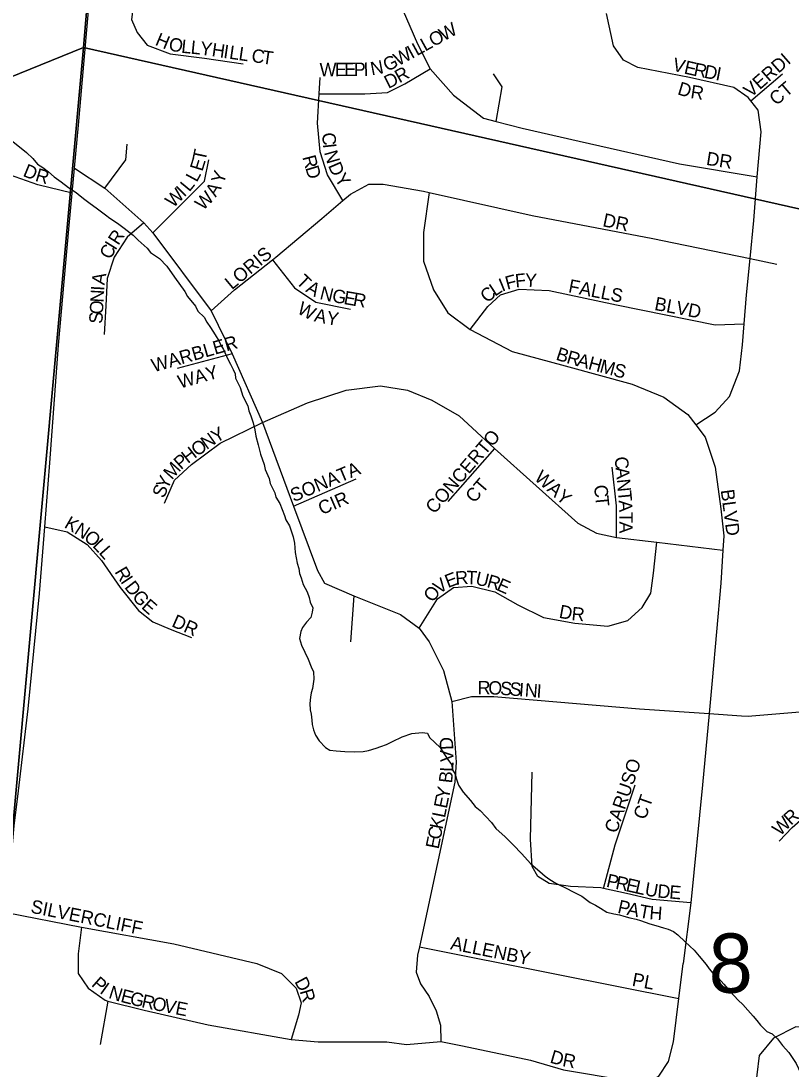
# Model space of a CAD drawing. Extents: x -209 to 4852, y 0 to 905.
# Drawn here: x 512.94 to 523.82, y 238.05 to 252.86 of the extents above; entities that cross this region are included whole.
import ezdxf

# ---------------------------------------------------------------- set-up
doc = ezdxf.new("R2010")
doc.units = 0
for name, color, linetype in [('GM_X_County_Road', 7, 'Continuous'), ('GM_X_County_Subdivision_Text', 7, 'Continuous'), ('GM_X_Interstate_Location', 7, 'Continuous'), ('GM_X_Minor_River', 7, 'Continuous'), ('GM_X_Township_Road_Text', 7, 'Continuous'), ('GM_X_Township_Text', 7, 'Continuous')]:
    doc.layers.add(name, color=color, linetype=linetype)

msp = doc.modelspace()

# ---------------------------------------------------------------- linework, layer by layer
at = {"layer": 'GM_X_County_Road'}
for points in [[(512.825, 251.16), (513.018, 251.003), (513.108, 250.917), (513.174, 250.84), (513.249, 250.792), (513.331, 250.729), (513.413, 250.659), (513.51, 250.588), (513.615, 250.509), (513.72, 250.438), (513.779, 250.391), (513.846, 250.337), (513.921, 250.281), (514.003, 250.219), (514.138, 250.124), (514.197, 250.077), (514.265, 250.03), (514.325, 249.99), (514.399, 249.935), (514.526, 249.833), (514.6, 249.763), (514.727, 249.653), (514.771, 249.591), (514.898, 249.505), (515.002, 249.396), (515.112, 249.241), (515.259, 249.039), (515.296, 248.97), (515.406, 248.83), (515.443, 248.761), (515.532, 248.675), (515.568, 248.606), (515.62, 248.529), (515.686, 248.428), (515.737, 248.343), (515.766, 248.282), (515.802, 248.22), (515.867, 248.082), (515.903, 248.012), (515.94, 247.935), (515.969, 247.874), (515.975, 247.813), (516.04, 247.682), (516.075, 247.559), (516.147, 247.421), (516.161, 247.352), (516.19, 247.283), (516.225, 247.183), (516.246, 247.084), (516.259, 246.992), (516.294, 246.87), (516.328, 246.74), (516.378, 246.594), (516.392, 246.525), (516.449, 246.394), (516.463, 246.326), (516.528, 246.195), (516.542, 246.134), (516.6, 246.041), (516.665, 245.872), (516.686, 245.811), (516.737, 245.726), (516.765, 245.642), (516.787, 245.573), (516.807, 245.481), (516.819, 245.351), (516.846, 245.199), (516.867, 245.122), (516.88, 245.053), (516.901, 244.992), (516.93, 244.9), (516.988, 244.792), (517.016, 244.715), (517.03, 244.647), (517.066, 244.57)], [(517.066, 244.57), (517.057, 244.509), (517.04, 244.433), (516.977, 244.367), (516.922, 244.292), (516.898, 244.232), (516.88, 244.133), (516.908, 244.041), (517.002, 243.841), (517.045, 243.734), (517.074, 243.665), (517.079, 243.558), (517.061, 243.429), (517.044, 243.369), (517.035, 243.308), (517.025, 243.217), (517.03, 243.126), (517.044, 243.065), (517.05, 242.981), (517.056, 242.92), (517.077, 242.843), (517.105, 242.767), (517.157, 242.689), (517.246, 242.596), (517.305, 242.556), (517.396, 242.547), (517.518, 242.536), (517.655, 242.533), (517.777, 242.537), (517.853, 242.551), (517.96, 242.586), (518.029, 242.607), (518.106, 242.636), (518.191, 242.679), (518.329, 242.744), (518.467, 242.794), (518.612, 242.806), (518.688, 242.796), (518.717, 242.735), (518.866, 242.594), (518.917, 242.509), (518.975, 242.424), (519.027, 242.354), (519.04, 242.278), (519.077, 242.216), (519.098, 242.147), (519.126, 242.063), (519.192, 241.962), (519.296, 241.846), (519.362, 241.761), (519.429, 241.706), (519.592, 241.534), (519.651, 241.449), (519.785, 241.332), (519.904, 241.215), (520.015, 241.098), (520.149, 240.95), (520.275, 240.841), (520.35, 240.778), (520.417, 240.731), (520.499, 240.676), (520.665, 240.596), (520.725, 240.564), (520.867, 240.492), (520.987, 240.405), (521.062, 240.365), (521.13, 240.326), (521.219, 240.27), (521.318, 240.245), (521.401, 240.228), (521.461, 240.211), (521.544, 240.186), (521.635, 240.169), (521.696, 240.152), (521.831, 240.103), (521.914, 240.078), (522.02, 240.045), (522.088, 240.028), (522.163, 239.996), (522.223, 239.949), (522.327, 239.847), (522.394, 239.785), (522.454, 239.73), (522.527, 239.645), (522.623, 239.528), (522.668, 239.467), (522.719, 239.404), (522.801, 239.334), (522.875, 239.249), (522.964, 239.147), (523.023, 239.085), (523.075, 239.023), (523.142, 238.961), (523.216, 238.883), (523.29, 238.797), (523.342, 238.735), (523.393, 238.673), (523.482, 238.58), (523.558, 238.547), (523.632, 238.477), (523.706, 238.384)], [(523.706, 238.384), (523.795, 238.283), (523.897, 238.128), (523.962, 237.99)]]:
    msp.add_lwpolyline(points, dxfattribs=at)
at = {"layer": 'GM_X_County_Subdivision_Text'}
msp.add_lwpolyline([(511.93, 231.62), (511.953, 231.86), (512.017, 232.535), (512.143, 234.083), (512.317, 235.987), (512.505, 237.891), (512.684, 239.704), (512.735, 240.261), (512.847, 241.487), (512.905, 241.98), (513.044, 243.14), (513.202, 244.771), (513.279, 245.714), (513.351, 246.615), (513.473, 248.278), (513.616, 249.917), (513.665, 250.427), (513.698, 250.782), (513.756, 251.389), (513.898, 253.006), (513.981, 253.852), (514.061, 254.677), (514.226, 256.481), (514.314, 257.541)], dxfattribs=at)
at = {"layer": 'GM_X_Minor_River'}
for points in [[(494.708, 264.441), (515.439, 271.658), (513.823, 252.487), (492.971, 244.015)], [(515.439, 271.658), (535.846, 268.527), (534.233, 247.886), (513.823, 252.487)], [(492.971, 244.015), (513.823, 252.487), (511.895, 231.246), (491.244, 223.785)], [(513.823, 252.487), (534.233, 247.886), (532.215, 227.465), (511.895, 231.246)]]:
    msp.add_lwpolyline(points, close=True, dxfattribs=at)
at = {"layer": 'GM_X_Township_Text'}
for points in [[(514.618, 253.759), (514.766, 254.904), (514.908, 254.964), (515.231, 254.944), (515.777, 254.843), (516.363, 254.722), (516.808, 254.581), (517.294, 254.298), (517.758, 253.974), (517.814, 253.899), (518.042, 253.59), (518.284, 253.145), (518.547, 252.539), (518.724, 252.184), (519.052, 251.811), (519.477, 251.487), (519.657, 251.441), (520.023, 251.346), (520.832, 251.164), (522.247, 250.841), (523.348, 250.658)], [(514.618, 253.759), (514.503, 252.882), (514.584, 252.7), (514.725, 252.518), (515.049, 252.397), (515.534, 252.336), (516.08, 252.255)], [(522.481, 247.152), (522.752, 247.333), (522.955, 247.555), (523.096, 247.919), (523.137, 248.283), (523.162, 248.582), (523.197, 248.991), (523.247, 249.504), (523.298, 250.042), (523.348, 250.658), (523.4, 251.296), (523.359, 251.599), (523.255, 251.733), (523.218, 251.781), (523.015, 251.922), (522.389, 252.064), (521.661, 252.205), (521.459, 252.306), (521.317, 252.508), (521.218, 252.965)], [(517.158, 251.832), (517.799, 251.831), (518.122, 251.851), (518.365, 251.972), (518.724, 252.184)], [(519.657, 251.441), (519.74, 251.932), (519.619, 252.114)], [(523.255, 251.733), (523.703, 252.115)], [(517.492, 250.326), (517.273, 250.688), (517.172, 251.012), (517.132, 251.416), (517.158, 251.832), (517.172, 252.063)], [(513.665, 250.427), (513.179, 250.545), (512.698, 250.714), (512.015, 251.059), (511.374, 251.406), (510.957, 251.573), (510.457, 251.684), (509.253, 251.777), (508.096, 251.878), (507.904, 251.889), (507.624, 251.905), (507.179, 251.85), (506.942, 251.778), (506.79, 251.627), (506.707, 251.322), (506.539, 249.237)], [(514.125, 250.498), (514.422, 250.9), (514.443, 251.122)], [(514.807, 249.866), (515.534, 250.597), (515.595, 250.9)], [(513.698, 250.782), (514.125, 250.498), (514.678, 250.009), (514.807, 249.866), (515.628, 248.765), (515.928, 248.159), (516.353, 247.185), (516.791, 246.005), (517.132, 245.098), (517.233, 244.916), (517.645, 244.74), (518.304, 244.472), (518.567, 244.283), (518.709, 244.088), (518.911, 243.683), (519.03, 243.246), (519.093, 242.389), (519.072, 242.106), (518.572, 239.78), (518.547, 239.66), (518.527, 239.418), (518.587, 239.256), (518.709, 239.074), (518.81, 238.872), (518.871, 238.67), (518.877, 238.441)], [(515.628, 248.765), (515.959, 249.06), (516.496, 249.486), (516.545, 249.525), (517.192, 250.072), (517.492, 250.326), (517.597, 250.415), (517.86, 250.557), (518.062, 250.557), (518.628, 250.456), (518.712, 250.437), (520.165, 250.112), (521.87, 249.785)], [(518.712, 250.437), (518.628, 249.87), (518.628, 249.465), (518.77, 249.061), (518.972, 248.737), (519.289, 248.5), (519.882, 248.191), (520.63, 247.989), (521.58, 247.727), (522.025, 247.545), (522.368, 247.302), (522.481, 247.152), (522.611, 246.979), (522.752, 246.554), (522.833, 245.968), (522.874, 245.584), (522.862, 245.381), (522.833, 244.917), (522.712, 243.542), (522.667, 243.075), (522.571, 242.066), (522.408, 240.401), (522.3, 239.542)], [(514.678, 250.009), (514.443, 249.808), (514.261, 249.525), (514.16, 249.222), (514.139, 248.838), (514.119, 248.433)], [(521.87, 249.785), (521.872, 249.785), (522.166, 249.728), (523.247, 249.504), (523.622, 249.425)], [(516.496, 249.486), (516.808, 249.091), (517.111, 248.889), (517.597, 248.788)], [(519.289, 248.5), (519.538, 248.828), (519.72, 248.99), (519.983, 249.071), (520.407, 249.051), (521.357, 248.849), (522.752, 248.566), (523.162, 248.582)], [(515.928, 248.159), (515.15, 247.948)], [(514.969, 246.048), (515.11, 246.371), (515.353, 246.594), (515.757, 246.897), (516.353, 247.185), (516.99, 247.463), (517.536, 247.645), (518.021, 247.706), (518.406, 247.645), (518.749, 247.504), (519.134, 247.281), (519.636, 246.818), (520.812, 245.765), (521.074, 245.624), (521.357, 245.561), (521.928, 245.494), (522.862, 245.381)], [(519.636, 246.818), (518.972, 246.069)], [(521.357, 245.561), (521.357, 246.008), (521.297, 246.554)], [(516.791, 246.005), (517.677, 246.392)], [(513.279, 245.714), (513.594, 245.644), (513.876, 245.461), (514.079, 245.239), (514.342, 244.855), (514.604, 244.532), (514.807, 244.37), (515.049, 244.269), (515.353, 244.148)], [(518.567, 244.283), (518.83, 244.694), (519.052, 244.856), (519.315, 244.876), (519.639, 244.795), (519.962, 244.613), (520.326, 244.431), (520.771, 244.351), (521.236, 244.31), (521.519, 244.391), (521.721, 244.573), (521.843, 244.775), (521.883, 245.058), (521.928, 245.494)], [(517.645, 244.74), (517.597, 244.087)], [(519.03, 243.246), (519.31, 243.316), (519.624, 243.316), (521.685, 243.142), (522.667, 243.075), (523.125, 243.044), (523.222, 243.037), (523.27, 243.041)], [(523.27, 243.041), (525.083, 243.193), (525.28, 243.218), (526.093, 243.092)], [(522.408, 240.401), (521.863, 240.449), (521.499, 240.53), (521.175, 240.602), (521.135, 240.611), (520.71, 240.631), (520.407, 240.671), (520.245, 240.772), (520.164, 240.914), (520.144, 241.298), (520.164, 242.248)], [(521.175, 240.602), (521.337, 241.217), (521.62, 242.066)], [(523.656, 241.269), (523.838, 241.463), (524.114, 241.702), (524.659, 241.877), (525.23, 241.99), (525.839, 241.884)], [(512.735, 240.261), (513.796, 240.058), (515.1, 239.818), (516.277, 239.541), (516.623, 239.403), (516.831, 239.195), (516.9, 238.988), (516.866, 238.814), (516.762, 238.468)], [(513.796, 240.058), (513.75, 239.679), (513.75, 239.402), (513.889, 239.195), (514.131, 239.022), (514.169, 239.012), (514.685, 238.884), (515.585, 238.676), (516.762, 238.468), (517.143, 238.434), (518.112, 238.434), (518.389, 238.399), (518.877, 238.441), (519.18, 238.377), (520.142, 238.176), (520.607, 238.04), (521.478, 237.894), (521.746, 237.846), (521.954, 237.95), (522.092, 238.157), (522.162, 238.434), (522.239, 239.047), (522.3, 239.542)], [(518.572, 239.78), (520.488, 239.398), (522.239, 239.047)], [(514.169, 239.012), (514.062, 238.399)], [(526.139, 237.928), (525.937, 238.203), (525.588, 238.358), (525.114, 238.453), (524.398, 238.627), (523.894, 238.647), (523.578, 238.486), (523.376, 238.244), (523.242, 237.148)]]:
    msp.add_lwpolyline(points, dxfattribs=at)

# ---------------------------------------------------------------- texts
at = {"layer": 'GM_X_Interstate_Location'}
for s, height, rotation, p in [('W', 0.189, 28.6708, (518.916, 252.571)), ('H', 0.189, 337.2692, (514.826, 252.527)), ('O', 0.189, 28.6767, (518.77, 252.491)), ('O', 0.189, 348.3244, (515.018, 252.45)), ('L', 0.189, 354.1092, (515.201, 252.413)), ('L', 0.189, 354.0339, (515.334, 252.4)), ('Y', 0.189, 352.7231, (515.465, 252.386)), ('H', 0.189, 351.7988, (515.63, 252.365)), ('I', 0.189, 351.7524, (515.795, 252.341)), ('L', 0.189, 28.6671, (518.536, 252.363)), ('L', 0.189, 28.6755, (518.653, 252.427)), ('L', 0.189, 351.7192, (515.877, 252.329)), ('L', 0.189, 351.7426, (516.009, 252.31)), ('C', 0.189, 351.7154, (516.191, 252.284)), ('T', 0.189, 351.7426, (516.339, 252.262)), ('W', 0.189, 28.719, (518.273, 252.219)), ('I', 0.189, 28.6767, (518.463, 252.323)), ('VERDI', 0.1894, 41.1845, (523.255, 251.771)), ('W', 0.189, 0.3699, (517.162, 252.08)), ('E', 0.189, 0.3719, (517.378, 252.081)), ('E', 0.189, 0.3552, (517.512, 252.082)), ('P', 0.189, 0.3719, (517.645, 252.083)), ('I', 0.189, 2.6397, (517.787, 252.084)), ('N', 0.189, 10.9486, (517.899, 252.091)), ('G', 0.189, 26.4187, (518.116, 252.141)), ('V', 0.189, 346.0274, (522.137, 252.162)), ('E', 0.189, 347.0195, (522.302, 252.121)), ('R', 0.189, 348.775, (522.438, 252.089)), ('D', 0.189, 349.1177, (522.586, 252.06)), ('D', 0.189, 26.8191, (518.134, 251.899)), ('R', 0.189, 29.0465, (518.29, 251.978)), ('I', 0.189, 349.1157, (522.75, 252.029)), ('D', 0.189, 343.3971, (522.209, 251.826)), ('R', 0.189, 351.2675, (522.396, 251.773)), ('CT', 0.1894, 40.5949, (523.617, 251.657)), ('C', 0.189, 273.9126, (517.197, 251.279)), ('T', 0.189, 78.3094, (515.549, 250.873)), ('I', 0.189, 276.3968, (517.208, 251.121)), ('E', 0.189, 72.7578, (515.505, 250.727)), ('R', 0.189, 284.7844, (516.917, 250.938)), ('N', 0.189, 285.8353, (517.224, 251.004)), ('DR', 0.1894, 351.0327, (522.617, 250.829)), ('D', 0.189, 337.6912, (512.958, 250.674)), ('R', 0.189, 343.6258, (513.132, 250.604)), ('Y', 0.189, 70.8593, (515.802, 250.546)), ('D', 0.189, 287.1377, (516.958, 250.785)), ('D', 0.189, 293.4128, (517.278, 250.818)), ('L', 0.189, 61.6547, (515.426, 250.573)), ('Y', 0.189, 304.7641, (517.365, 250.63)), ('W', 0.189, 45, (515.094, 250.211)), ('I', 0.189, 45, (515.248, 250.364)), ('L', 0.189, 50.5516, (515.32, 250.437)), ('W', 0.189, 46.0939, (515.517, 250.173)), ('A', 0.189, 57.9288, (515.694, 250.363)), ('DR', 0.1894, 348.105, (521.152, 249.962)), ('R', 0.189, 57.1115, (514.318, 249.681)), ('I', 0.189, 58.0688, (514.275, 249.611)), ('C', 0.189, 62.6204, (514.208, 249.481)), ('LORIS', 0.1894, 39.8084, (515.922, 249.055)), ('A', 0.189, 80.491, (514.121, 249.123)), ('T', 0.189, 316.1975, (516.82, 249.163)), ('F', 0.189, 14.8645, (519.813, 249.062)), ('F', 0.189, 5.6916, (519.934, 249.095)), ('Y', 0.189, 357.3766, (520.06, 249.108)), ('A', 0.189, 329.4817, (516.954, 249.042)), ('N', 0.189, 346.1914, (517.154, 248.934)), ('L', 0.189, 33.6219, (519.64, 248.963)), ('I', 0.189, 22.1828, (519.742, 249.032)), ('FALLS', 0.1894, 348.9045, (520.668, 249.029)), ('N', 0.189, 86.9171, (514.109, 248.879)), ('I', 0.189, 86.938, (514.118, 249.045)), ('G', 0.189, 350.1716, (517.33, 248.892)), ('E', 0.189, 350.0886, (517.494, 248.863)), ('R', 0.189, 350.0666, (517.625, 248.84)), ('C', 0.189, 41.9421, (519.534, 248.867)), ('O', 0.189, 86.9171, (514.1, 248.712)), ('W', 0.189, 332.2094, (516.832, 248.738)), ('BLVD', 0.1894, 349.2866, (521.885, 248.779)), ('S', 0.189, 86.9111, (514.092, 248.579)), ('A', 0.189, 347.5118, (517.075, 248.618)), ('Y', 0.189, 350.4551, (517.248, 248.58)), ('WARBLER', 0.1894, 16.0604, (514.818, 247.895)), ('B', 0.189, 342.1332, (520.49, 248.078)), ('R', 0.189, 344.1888, (520.64, 248.029)), ('A', 0.189, 344.8176, (520.786, 247.988)), ('H', 0.189, 344.8311, (520.947, 247.944)), ('M', 0.189, 344.8523, (521.108, 247.901)), ('WAY', 0.1894, 15.7061, (515.19, 247.665)), ('S', 0.189, 344.854, (521.301, 247.849)), ('N', 0.189, 35.3878, (515.566, 246.797)), ('Y', 0.189, 29.8994, (515.698, 246.891)), ('CONCERTO', 0.1894, 49.3158, (518.784, 245.884)), ('O', 0.189, 35.7028, (515.431, 246.7)), ('H', 0.189, 37.7005, (515.301, 246.599)), ('M', 0.189, 48.1184, (515.075, 246.367)), ('P', 0.189, 41.9466, (515.204, 246.512)), ('SONATA', 0.1894, 22.9307, (516.797, 246.06)), ('C', 0.189, 275.5221, (521.33, 246.697)), ('Y', 0.189, 65.0676, (515.013, 246.228)), ('WAY', 0.1894, 318.6548, (520.185, 246.387)), ('A', 0.189, 275.5402, (521.345, 246.548)), ('S', 0.189, 67.1637, (514.962, 246.107)), ('CT', 0.1894, 49.3961, (519.348, 246.038)), ('C', 0.189, 275.9861, (521.039, 246.297)), ('N', 0.189, 275.517, (521.361, 246.382)), ('CIR', 0.1894, 23.1961, (517.192, 245.877)), ('T', 0.189, 275.5828, (521.055, 246.148)), ('T', 0.189, 275.5327, (521.377, 246.216)), ('BLVD', 0.1894, 277.4969, (522.83, 246.231)), ('A', 0.189, 272.4924, (521.389, 246.086)), ('K', 0.189, 329.8348, (513.541, 245.711)), ('T', 0.189, 270.1639, (521.397, 245.922)), ('N', 0.189, 327.0678, (513.683, 245.628)), ('A', 0.189, 270, (521.397, 245.789)), ('O', 0.189, 320.1217, (513.818, 245.541)), ('L', 0.189, 314.1501, (513.942, 245.438)), ('L', 0.189, 311.0754, (514.033, 245.344)), ('R', 0.189, 300.4889, (514.259, 245.078)), ('I', 0.189, 303.6058, (514.341, 244.94)), ('V', 0.189, 36.188, (518.854, 244.754)), ('E', 0.189, 21.0709, (518.976, 244.846)), ('R', 0.189, 5.3747, (519.088, 244.891)), ('T', 0.189, 357.5401, (519.23, 244.905)), ('U', 0.189, 346.9284, (519.354, 244.9)), ('R', 0.189, 343.7777, (519.514, 244.863)), ('E', 0.189, 335.9654, (519.651, 244.824)), ('D', 0.189, 307.9061, (514.396, 244.858)), ('O', 0.189, 50.4799, (518.757, 244.634)), ('G', 0.189, 309.855, (514.503, 244.721)), ('E', 0.189, 318.5744, (514.632, 244.57)), ('D', 0.189, 349.5603, (520.536, 244.429)), ('R', 0.189, 354.1657, (520.716, 244.396)), ('DR', 0.1894, 336.0364, (515.059, 244.31)), ('R', 0.189, 359.9028, (519.395, 243.346)), ('O', 0.189, 357.9452, (519.543, 243.346)), ('S', 0.189, 355.9533, (519.708, 243.34)), ('S', 0.189, 355.8171, (519.841, 243.331)), ('I', 0.189, 355.7991, (519.974, 243.321)), ('N', 0.189, 355.8265, (520.057, 243.315)), ('I', 0.189, 355.7991, (520.223, 243.303)), ('D', 0.189, 92.2699, (519.052, 242.564)), ('V', 0.189, 91.232, (519.056, 242.394)), ('L', 0.189, 87.5545, (519.05, 242.248)), ('CARUSO', 0.1894, 71.244, (521.361, 241.372)), ('B', 0.189, 83.5608, (519.032, 242.084)), ('Y', 0.189, 78.5096, (518.986, 241.854)), ('E', 0.189, 78.5119, (518.959, 241.723)), ('CT', 0.1894, 70.5721, (521.768, 241.564)), ('L', 0.189, 78.5119, (518.933, 241.592)), ('R', 0.189, 41.8735, (523.822, 241.486)), ('K', 0.189, 78.4929, (518.9, 241.429)), ('W', 0.189, 44.4888, (523.669, 241.335)), ('C', 0.189, 78.5154, (518.87, 241.282)), ('E', 0.189, 78.5025, (518.843, 241.151)), ('P', 0.189, 347.3823, (521.203, 240.629)), ('R', 0.189, 347.3658, (521.333, 240.6)), ('E', 0.189, 347.4045, (521.479, 240.567)), ('L', 0.189, 347.3823, (521.609, 240.538)), ('U', 0.189, 349.8996, (521.748, 240.507)), ('D', 0.189, 355.0984, (521.93, 240.475)), ('E', 0.189, 355.4398, (522.098, 240.461)), ('SILVERCLIFF', 0.18939, 348.56, (513.068, 240.262)), ('P', 0.189, 347.0504, (521.363, 240.261)), ('A', 0.189, 347.684, (521.495, 240.231)), ('T', 0.189, 349.8117, (521.665, 240.194)), ('H', 0.189, 355.6348, (521.817, 240.168)), ('ALLENBY', 0.1894, 348.5174, (519.002, 239.745)), ('P', 0.189, 318.7498, (513.926, 239.233)), ('D', 0.189, 298.286, (516.802, 239.288)), ('PL', 0.1894, 349.3853, (521.568, 239.228)), ('I', 0.189, 324.8079, (514.044, 239.132)), ('N', 0.189, 342.163, (514.168, 239.056)), ('E', 0.189, 345.6774, (514.339, 239.002)), ('G', 0.189, 345.6403, (514.468, 238.969)), ('R', 0.189, 347.4298, (514.635, 238.926)), ('O', 0.189, 348.6335, (514.786, 238.892)), ('V', 0.189, 348.6909, (514.95, 238.859)), ('R', 0.189, 286.6992, (516.878, 239.151)), ('E', 0.189, 348.6942, (515.113, 238.827)), ('D', 0.189, 343.8745, (520.406, 238.144)), ('R', 0.189, 349.1047, (520.584, 238.094))]:
    msp.add_text(s, height=height, rotation=rotation, dxfattribs=at).set_placement(p)
at = {"layer": 'GM_X_Township_Road_Text'}
msp.add_text('8', height=0.837, rotation=0, dxfattribs=at).set_placement((522.661, 239.129))

doc.saveas('drawing.dxf')
